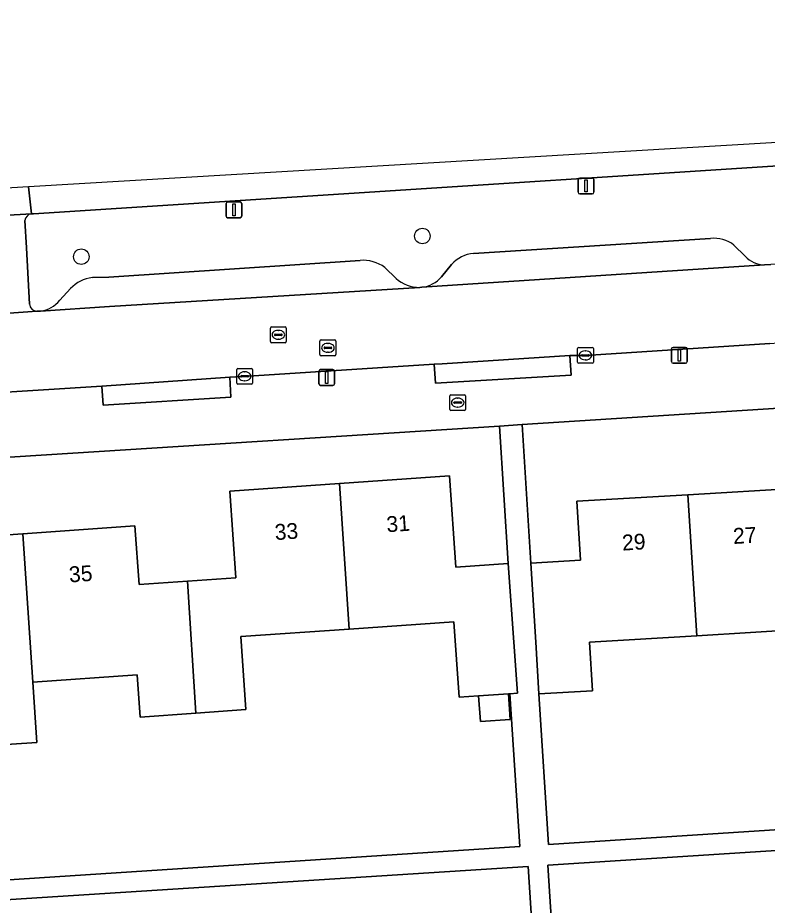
# Model space of a CAD drawing. Extents: x 159680 to 160786, y 387323 to 388340.
# Drawn here: x 160535.6 to 160583, y 388283.1 to 388339.1 of the extents above; entities that cross this region are included whole.
import ezdxf

# ---------------------------------------------------------------- set-up
doc = ezdxf.new("R2010")
doc.units = 0
for name, color, linetype in [('IMGEO_Boom', 7, 'Continuous'), ('IMGEO_Brandkraan', 7, 'Continuous'), ('IMGEO_Erf', 7, 'Continuous'), ('IMGEO_Groenvoorziening', 7, 'Continuous'), ('IMGEO_Kolk', 7, 'Continuous'), ('IMGEO_Lichtmast', 7, 'Continuous'), ('IMGEO_Pand', 7, 'Continuous'), ('IMGEO_Pand_nummerreeks', 7, 'Continuous'), ('IMGEO_Parkeervlak_open', 7, 'Continuous'), ('IMGEO_Rijbaan_lokaal_open', 7, 'Continuous'), ('IMGEO_Rijbaan_regionaal_gesloten', 7, 'Continuous'), ('IMGEO_Rioolput', 7, 'Continuous'), ('IMGEO_Voetpad_open', 7, 'Continuous')]:
    doc.layers.add(name, color=color, linetype=linetype)

msp = doc.modelspace()

# ---------------------------------------------------------------- linework, layer by layer
at = {"layer": 'IMGEO_Boom'}
for centre in [(160561.179, 388325.339), (160539.634, 388324.035)]:
    msp.add_circle(centre, 0.489, dxfattribs=at)
at = {"layer": 'IMGEO_Brandkraan'}
for p, q in [((160562.91, 388314.393), (160562.91, 388315.245)), ((160562.985, 388315.319), (160563.837, 388315.319)), ((160563.398, 388315.099), (160563.423, 388315.099)), ((160563.911, 388315.245), (160563.911, 388314.393)), ((160563.169, 388314.813), (160563.169, 388314.825)), ((160563.607, 388314.776), (160563.209, 388314.776)), ((160563.212, 388314.862), (160563.61, 388314.862)), ((160563.421, 388314.539), (160563.396, 388314.539)), ((160563.653, 388314.825), (160563.653, 388314.813)), ((160563.837, 388314.319), (160562.985, 388314.319))]:
    msp.add_line(p, q, dxfattribs=at)
for points in [[(160562.91, 388314.393), (160562.91, 388315.245)], [(160562.985, 388315.319), (160563.837, 388315.319)], [(160563.911, 388315.245), (160563.911, 388314.393)], [(160563.837, 388314.319), (160562.985, 388314.319)]]:
    msp.add_lwpolyline(points, dxfattribs=at)
for centre, radius, start, end in [((160562.987, 388315.243), 0.0765, 91.552, 178.448), ((160562.987, 388315.243), 0.0765, 91.552, 178.448), ((160563.835, 388315.243), 0.0765, 1.552, 88.448), ((160563.835, 388315.243), 0.0765, 1.552, 88.448), ((160563.209, 388314.822), 0.0403, 85.8775, 175.7526), ((160563.206, 388314.812), 0.0366, 178.938, 274.7102), ((160563.61, 388314.819), 0.043, 264.8664, 352.4533), ((160563.614, 388314.824), 0.0386, 1.7309, 96.639), ((160562.987, 388314.395), 0.0765, 181.552, 268.448), ((160562.987, 388314.395), 0.0765, 181.552, 268.448), ((160563.835, 388314.395), 0.0765, 271.552, 358.448), ((160563.835, 388314.395), 0.0765, 271.552, 358.448)]:
    msp.add_arc(centre, radius, start, end, dxfattribs=at)
for centre, major_axis, ratio, start_param, end_param in [((160563.397, 388314.819), (-0.387, 0.002), 0.722429, 4.712389, 7.853982), ((160563.422, 388314.819), (-0.39, 0.002), 0.717154, 1.570796, 4.712389)]:
    msp.add_ellipse(centre, major_axis=major_axis, ratio=ratio, start_param=start_param, end_param=end_param, dxfattribs=at)
at = {"layer": 'IMGEO_Erf'}
for points in [[(160693.574, 388321.451), (160567.485, 388313.428), (160568.041, 388304.686), (160571.167, 388304.872), (160570.946, 388308.584), (160577.955, 388309.001), (160584.967, 388309.418)], [(160526.974, 388284.156), (160567.335, 388286.785), (160566.706, 388296.433), (160566.617, 388296.427), (160566.731, 388294.809), (160564.846, 388294.677), (160564.733, 388296.294), (160563.506, 388296.208), (160563.172, 388300.978), (160556.558, 388300.514), (160549.709, 388300.034), (160550.033, 388295.423), (160546.879, 388295.202), (160543.348, 388294.954), (160543.16, 388297.626), (160536.563, 388297.163), (160536.817, 388293.347), (160529.748, 388292.877)], [(160585.305, 388300.498), (160578.522, 388300.095), (160571.734, 388299.691), (160571.917, 388296.617), (160568.533, 388296.416), (160569.153, 388286.903), (160614.266, 388289.842)], [(160614.352, 388288.51), (160569.111, 388285.605), (160569.768, 388275.379), (160573.387, 388275.588), (160573.659, 388270.891), (160580.321, 388271.276), (160580.025, 388276.093), (160586.905, 388276.513)], [(160531.575, 388268.26), (160538.413, 388268.722), (160544.978, 388269.166), (160544.659, 388273.88), (160548.218, 388274.121), (160551.493, 388274.342), (160551.682, 388271.542), (160558.398, 388271.996), (160565.258, 388272.459), (160565.08, 388275.093), (160568.52, 388275.325), (160567.865, 388285.525), (160526.898, 388282.895)]]:
    msp.add_lwpolyline(points, dxfattribs=at)
msp.add_lwpolyline([(160555.95, 388309.704), (160562.897, 388310.191), (160563.301, 388304.432), (160566.606, 388304.664), (160566.054, 388313.336), (160537.429, 388311.515), (160504.999, 388309.468), (160505.407, 388303.001), (160508.785, 388303.237), (160508.547, 388306.631), (160515.578, 388307.124), (160522.609, 388307.617), (160523.002, 388302.008), (160526.052, 388302.222), (160529.107, 388302.436), (160528.854, 388306.041), (160535.939, 388306.538), (160543.025, 388307.035), (160543.285, 388303.32), (160546.338, 388303.535), (160549.39, 388303.749), (160549.007, 388309.217)], close=True, dxfattribs=at)
at = {"layer": 'IMGEO_Groenvoorziening'}
for points in [[(160643.31, 388333.541), (160643.01, 388333.517), (160642.711, 388333.492), (160602.591, 388331.002), (160536.605, 388326.748), (160536.481, 388326.74)], [(160536.073, 388326.323), (160536.182, 388324.605), (160536.37, 388321.047)], [(160564.414, 388324.239), (160579.384, 388325.188)], [(160580.865, 388324.769), (160581.57, 388324.064)], [(160540.335, 388322.712), (160541.365, 388322.748), (160557.245, 388323.801)], [(160562.39, 388322.773), (160563.028, 388323.54)], [(160582.793, 388323.521), (160583.197, 388323.547)], [(160558.807, 388323.359), (160559.523, 388322.666)], [(160538.273, 388321.286), (160538.953, 388322.021)], [(160561.012, 388322.096), (160561.137, 388322.104)], [(160536.829, 388320.587), (160537.064, 388320.6)]]:
    msp.add_lwpolyline(points, dxfattribs=at)
for centre, radius, start, end in [((160536.543, 388326.271), 0.473, 97.5098, 173.7403), ((160579.597, 388323.113), 2.085, 52.5485, 95.8573), ((160564.552, 388322.241), 2.003, 93.9589, 139.5674), ((160582.804, 388325.196), 1.675, 222.5112, 269.6073), ((160557.424, 388321.454), 2.354, 54.0291, 94.371), ((160540.572, 388320.51), 2.215, 96.1539, 136.9762), ((160560.971, 388324.22), 2.124, 227.011, 271.0945), ((160560.95, 388323.963), 1.868, 275.7544, 320.4428), ((160536.84, 388322.403), 1.817, 277.0831, 322.059), ((160536.859, 388321.076), 0.489, 183.348, 266.5274)]:
    msp.add_arc(centre, radius, start, end, dxfattribs=at)
at = {"layer": 'IMGEO_Kolk'}
for p, q in [((160570.981, 388317.375), (160570.981, 388318.227)), ((160571.056, 388318.301), (160571.908, 388318.301)), ((160571.469, 388318.081), (160571.494, 388318.081)), ((160571.982, 388318.227), (160571.982, 388317.375)), ((160571.24, 388317.795), (160571.24, 388317.807)), ((160571.678, 388317.758), (160571.28, 388317.758)), ((160571.283, 388317.844), (160571.681, 388317.844)), ((160571.492, 388317.521), (160571.467, 388317.521)), ((160571.724, 388317.807), (160571.724, 388317.795)), ((160549.449, 388316.057), (160549.449, 388316.909)), ((160549.524, 388316.983), (160550.376, 388316.983)), ((160549.937, 388316.763), (160549.962, 388316.763)), ((160550.45, 388316.909), (160550.45, 388316.057)), ((160571.908, 388317.301), (160571.056, 388317.301)), ((160549.708, 388316.477), (160549.708, 388316.489)), ((160550.146, 388316.44), (160549.748, 388316.44)), ((160549.751, 388316.526), (160550.149, 388316.526)), ((160549.96, 388316.203), (160549.935, 388316.203)), ((160550.192, 388316.489), (160550.192, 388316.477)), ((160550.376, 388315.983), (160549.524, 388315.983))]:
    msp.add_line(p, q, dxfattribs=at)
for points in [[(160570.981, 388317.375), (160570.981, 388318.227)], [(160571.056, 388318.301), (160571.908, 388318.301)], [(160571.982, 388318.227), (160571.982, 388317.375)], [(160549.449, 388316.057), (160549.449, 388316.909)], [(160549.524, 388316.983), (160550.376, 388316.983)], [(160550.45, 388316.909), (160550.45, 388316.057)], [(160571.908, 388317.301), (160571.056, 388317.301)], [(160550.376, 388315.983), (160549.524, 388315.983)]]:
    msp.add_lwpolyline(points, dxfattribs=at)
for centre, radius, start, end in [((160571.058, 388318.225), 0.0765, 91.552, 178.448), ((160571.058, 388318.225), 0.0765, 91.552, 178.448), ((160571.906, 388318.225), 0.0765, 1.552, 88.448), ((160571.906, 388318.225), 0.0765, 1.552, 88.448), ((160571.058, 388317.377), 0.0765, 181.552, 268.448), ((160571.058, 388317.377), 0.0765, 181.552, 268.448), ((160571.28, 388317.804), 0.0403, 85.8775, 175.7526), ((160571.277, 388317.794), 0.0366, 178.938, 274.7102), ((160571.681, 388317.801), 0.043, 264.8664, 352.4533), ((160571.685, 388317.806), 0.0386, 1.7309, 96.639), ((160571.906, 388317.377), 0.0765, 271.552, 358.448), ((160571.906, 388317.377), 0.0765, 271.552, 358.448), ((160549.526, 388316.907), 0.0765, 91.552, 178.448), ((160549.526, 388316.907), 0.0765, 91.552, 178.448), ((160550.374, 388316.907), 0.0765, 1.552, 88.448), ((160550.374, 388316.907), 0.0765, 1.552, 88.448), ((160549.748, 388316.486), 0.0403, 85.8775, 175.7526), ((160549.745, 388316.476), 0.0366, 178.938, 274.7102), ((160550.149, 388316.483), 0.043, 264.8664, 352.4533), ((160550.153, 388316.488), 0.0386, 1.7309, 96.639), ((160549.526, 388316.059), 0.0765, 181.552, 268.448), ((160549.526, 388316.059), 0.0765, 181.552, 268.448), ((160550.374, 388316.059), 0.0765, 271.552, 358.448), ((160550.374, 388316.059), 0.0765, 271.552, 358.448)]:
    msp.add_arc(centre, radius, start, end, dxfattribs=at)
for centre, major_axis, ratio, start_param, end_param in [((160571.468, 388317.801), (-0.387, 0.002), 0.722429, 4.712389, 7.853982), ((160571.493, 388317.801), (-0.39, 0.002), 0.717154, 1.570796, 4.712389), ((160549.936, 388316.483), (-0.387, 0.002), 0.722429, 4.712389, 7.853982), ((160549.961, 388316.483), (-0.39, 0.002), 0.717154, 1.570796, 4.712389)]:
    msp.add_ellipse(centre, major_axis=major_axis, ratio=ratio, start_param=start_param, end_param=end_param, dxfattribs=at)
at = {"layer": 'IMGEO_Lichtmast'}
for p, q in [((160571.021, 388328.106), (160571.021, 388328.906)), ((160571.021, 388328.906), (160571.021, 388328.106)), ((160571.121, 388329.006), (160571.911, 388329.006)), ((160571.911, 388329.006), (160571.121, 388329.006)), ((160572.011, 388328.906), (160572.011, 388328.106)), ((160572.011, 388328.106), (160572.011, 388328.906)), ((160571.911, 388328.006), (160571.121, 388328.006)), ((160571.121, 388328.006), (160571.911, 388328.006)), ((160548.878, 388327.496), (160549.668, 388327.496)), ((160549.668, 388327.496), (160548.878, 388327.496)), ((160548.778, 388326.596), (160548.778, 388327.396)), ((160548.778, 388327.396), (160548.778, 388326.596)), ((160549.768, 388327.396), (160549.768, 388326.596)), ((160549.768, 388326.596), (160549.768, 388327.396)), ((160549.668, 388326.496), (160548.878, 388326.496)), ((160548.878, 388326.496), (160549.668, 388326.496)), ((160576.917, 388317.406), (160576.917, 388318.206)), ((160576.917, 388318.206), (160576.917, 388317.406)), ((160577.017, 388318.306), (160577.807, 388318.306)), ((160577.807, 388318.306), (160577.017, 388318.306)), ((160577.907, 388318.206), (160577.907, 388317.406)), ((160577.907, 388317.406), (160577.907, 388318.206)), ((160554.643, 388316.005), (160554.643, 388316.805)), ((160554.643, 388316.805), (160554.643, 388316.005)), ((160554.743, 388316.905), (160555.533, 388316.905)), ((160555.533, 388316.905), (160554.743, 388316.905)), ((160555.633, 388316.805), (160555.633, 388316.005)), ((160555.633, 388316.005), (160555.633, 388316.805)), ((160577.807, 388317.306), (160577.017, 388317.306)), ((160577.017, 388317.306), (160577.807, 388317.306)), ((160555.533, 388315.905), (160554.743, 388315.905)), ((160554.743, 388315.905), (160555.533, 388315.905))]:
    msp.add_line(p, q, dxfattribs=at)
for points in [[(160571.441, 388328.881), (160571.591, 388328.881), (160571.591, 388328.131), (160571.441, 388328.131), (160571.441, 388328.881)], [(160549.198, 388327.371), (160549.348, 388327.371), (160549.348, 388326.621), (160549.198, 388326.621), (160549.198, 388327.371)], [(160577.337, 388318.181), (160577.487, 388318.181), (160577.487, 388317.431), (160577.337, 388317.431), (160577.337, 388318.181)], [(160555.063, 388316.78), (160555.213, 388316.78), (160555.213, 388316.03), (160555.063, 388316.03), (160555.063, 388316.78)]]:
    msp.add_lwpolyline(points, dxfattribs=at)
for centre, start, end in [((160571.121, 388328.906), 90, 180), ((160571.121, 388328.906), 90, 180), ((160571.911, 388328.906), 0, 90), ((160571.911, 388328.906), 360, 90), ((160571.121, 388328.106), 180, 270), ((160571.121, 388328.106), 180, 270), ((160571.911, 388328.106), 270, 0), ((160571.911, 388328.106), 270, 0), ((160548.878, 388327.396), 90, 180), ((160548.878, 388327.396), 90, 180), ((160549.668, 388327.396), 0, 90), ((160549.668, 388327.396), 360, 90), ((160548.878, 388326.596), 180, 270), ((160548.878, 388326.596), 180, 270), ((160549.668, 388326.596), 270, 0), ((160549.668, 388326.596), 270, 0), ((160577.017, 388318.206), 90, 180), ((160577.017, 388318.206), 90, 180), ((160577.807, 388318.206), 0, 90), ((160577.807, 388318.206), 360, 90), ((160577.017, 388317.406), 180, 270), ((160577.017, 388317.406), 180, 270), ((160577.807, 388317.406), 270, 0), ((160577.807, 388317.406), 270, 0), ((160554.743, 388316.805), 90, 180), ((160554.743, 388316.805), 90, 180), ((160555.533, 388316.805), 0, 90), ((160555.533, 388316.805), 360, 90), ((160554.743, 388316.005), 180, 270), ((160554.743, 388316.005), 180, 270), ((160555.533, 388316.005), 270, 0), ((160555.533, 388316.005), 270, 0)]:
    msp.add_arc(centre, 0.1, start, end, dxfattribs=at)
at = {"layer": 'IMGEO_Pand'}
for points in [[(160566.606, 388304.664), (160563.301, 388304.432), (160562.897, 388310.191), (160555.95, 388309.704), (160556.558, 388300.514), (160563.172, 388300.978), (160563.506, 388296.208), (160564.733, 388296.294), (160566.617, 388296.427), (160566.706, 388296.433), (160567.181, 388296.466), (160566.956, 388299.677)], [(160555.95, 388309.704), (160549.007, 388309.217), (160549.39, 388303.749), (160546.338, 388303.535), (160546.879, 388295.202), (160550.033, 388295.423), (160549.709, 388300.034), (160556.558, 388300.514)], [(160577.955, 388309.001), (160570.946, 388308.584), (160571.167, 388304.872), (160568.041, 388304.686), (160568.338, 388299.695), (160568.533, 388296.416), (160571.917, 388296.617), (160571.734, 388299.691), (160578.522, 388300.095)], [(160578.522, 388300.095), (160585.305, 388300.498), (160585.479, 388297.573), (160588.901, 388297.777), (160588.369, 388306.055), (160585.178, 388305.865), (160584.967, 388309.418), (160577.955, 388309.001)], [(160536.563, 388297.163), (160543.16, 388297.626), (160543.348, 388294.954), (160546.879, 388295.202), (160546.338, 388303.535), (160543.285, 388303.32), (160543.025, 388307.035), (160535.939, 388306.538)], [(160535.939, 388306.538), (160528.854, 388306.041), (160529.107, 388302.436), (160526.052, 388302.222), (160526.567, 388293.904), (160529.665, 388294.121), (160529.748, 388292.877), (160536.817, 388293.347), (160536.563, 388297.163)], [(160566.617, 388296.427), (160564.733, 388296.294), (160564.846, 388294.677), (160566.731, 388294.809)]]:
    msp.add_lwpolyline(points, close=True, dxfattribs=at)
at = {"layer": 'IMGEO_Parkeervlak_open'}
for points in [[(160579.384, 388325.188), (160564.414, 388324.239)], [(160581.57, 388324.064), (160580.865, 388324.769)], [(160557.245, 388323.801), (160541.365, 388322.748), (160540.335, 388322.712)], [(160561.137, 388322.104), (160582.793, 388323.521)], [(160563.028, 388323.54), (160562.39, 388322.773)], [(160559.523, 388322.666), (160558.807, 388323.359)], [(160537.064, 388320.6), (160541.417, 388320.885), (160561.012, 388322.096)], [(160538.953, 388322.021), (160538.273, 388321.286)]]:
    msp.add_lwpolyline(points, dxfattribs=at)
for centre, radius, start, end in [((160579.597, 388323.113), 2.085, 52.5485, 95.8573), ((160564.552, 388322.241), 2.003, 93.9589, 139.5674), ((160582.804, 388325.196), 1.675, 222.5112, 269.6073), ((160557.424, 388321.454), 2.354, 54.0291, 94.371), ((160540.572, 388320.51), 2.215, 96.1539, 136.9762), ((160560.971, 388324.22), 2.124, 227.011, 271.0945), ((160560.95, 388323.963), 1.868, 275.7544, 320.4428), ((160536.84, 388322.403), 1.817, 277.0831, 322.059)]:
    msp.add_arc(centre, radius, start, end, dxfattribs=at)
at = {"layer": 'IMGEO_Rijbaan_lokaal_open'}
for points in [[(160529.521, 388315.145), (160540.926, 388315.862), (160549.013, 388316.415), (160550.529, 388316.507), (160561.931, 388317.257), (160562.425, 388317.278), (160570.49, 388317.792), (160571.482, 388317.801), (160583.138, 388318.556), (160584.191, 388318.629), (160590.927, 388319.076), (160591.09, 388319.085), (160591.471, 388319.107), (160604.317, 388319.989), (160611.252, 388320.371), (160623.545, 388321.205), (160631.841, 388321.727), (160653.518, 388323.156), (160659.605, 388323.5), (160659.338, 388326.463), (160653.894, 388329.614), (160653.41, 388329.355), (160651.26, 388328.112)], [(160650.411, 388327.947), (160639.77, 388327.186), (160626.904, 388326.358), (160605.185, 388324.957), (160605.032, 388324.948), (160583.197, 388323.547), (160582.793, 388323.521), (160561.137, 388322.104), (160561.012, 388322.096), (160541.417, 388320.885), (160537.064, 388320.6), (160536.829, 388320.587), (160533.615, 388320.37)]]:
    msp.add_lwpolyline(points, dxfattribs=at)
at = {"layer": 'IMGEO_Rijbaan_regionaal_gesloten'}
for points in [[(160681.416, 388333.399), (160690.933, 388334.057), (160716.801, 388335.616), (160716.612, 388338.58), (160716.577, 388339.129), (160536.303, 388328.444)], [(160536.303, 388328.444), (160536.481, 388326.74), (160536.605, 388326.748), (160602.591, 388331.002), (160642.711, 388333.492), (160643.01, 388333.517), (160643.31, 388333.541)], [(160536.303, 388328.444), (160520.117, 388327.485), (160501.903, 388326.406), (160501.988, 388324.54), (160505.317, 388324.753), (160508.68, 388324.935), (160529.77, 388326.278), (160533.062, 388326.54), (160533.205, 388326.549), (160536.481, 388326.74), (160536.303, 388328.444)]]:
    msp.add_lwpolyline(points, dxfattribs=at)
at = {"layer": 'IMGEO_Rioolput'}
for p, q in [((160551.658, 388319.601), (160552.51, 388319.601)), ((160551.583, 388318.675), (160551.583, 388319.527)), ((160551.842, 388319.095), (160551.842, 388319.107)), ((160552.28, 388319.058), (160551.882, 388319.058)), ((160551.885, 388319.144), (160552.283, 388319.144)), ((160552.071, 388319.381), (160552.096, 388319.381)), ((160552.326, 388319.107), (160552.326, 388319.095)), ((160552.584, 388319.527), (160552.584, 388318.675)), ((160552.51, 388318.601), (160551.658, 388318.601)), ((160552.094, 388318.821), (160552.069, 388318.821)), ((160554.71, 388317.852), (160554.71, 388318.704)), ((160554.785, 388318.778), (160555.637, 388318.778)), ((160555.198, 388318.558), (160555.223, 388318.558)), ((160555.711, 388318.704), (160555.711, 388317.852)), ((160554.969, 388318.272), (160554.969, 388318.284)), ((160555.407, 388318.235), (160555.009, 388318.235)), ((160555.012, 388318.321), (160555.41, 388318.321)), ((160555.221, 388317.998), (160555.196, 388317.998)), ((160555.453, 388318.284), (160555.453, 388318.272)), ((160555.637, 388317.778), (160554.785, 388317.778))]:
    msp.add_line(p, q, dxfattribs=at)
for points in [[(160551.658, 388319.601), (160552.51, 388319.601)], [(160551.583, 388318.675), (160551.583, 388319.527)], [(160552.584, 388319.527), (160552.584, 388318.675)], [(160552.51, 388318.601), (160551.658, 388318.601)], [(160554.71, 388317.852), (160554.71, 388318.704)], [(160554.785, 388318.778), (160555.637, 388318.778)], [(160555.711, 388318.704), (160555.711, 388317.852)], [(160555.637, 388317.778), (160554.785, 388317.778)]]:
    msp.add_lwpolyline(points, dxfattribs=at)
for centre, radius, start, end in [((160551.66, 388319.525), 0.0765, 91.552, 178.448), ((160551.66, 388319.525), 0.0765, 91.552, 178.448), ((160552.508, 388319.525), 0.0765, 1.552, 88.448), ((160552.508, 388319.525), 0.0765, 1.552, 88.448), ((160551.882, 388319.104), 0.0403, 85.8775, 175.7526), ((160551.879, 388319.094), 0.0366, 178.938, 274.7102), ((160552.283, 388319.101), 0.043, 264.8664, 352.4533), ((160552.287, 388319.106), 0.0386, 1.7309, 96.639), ((160551.66, 388318.677), 0.0765, 181.552, 268.448), ((160551.66, 388318.677), 0.0765, 181.552, 268.448), ((160552.508, 388318.677), 0.0765, 271.552, 358.448), ((160552.508, 388318.677), 0.0765, 271.552, 358.448), ((160554.787, 388318.702), 0.0765, 91.552, 178.448), ((160554.787, 388318.702), 0.0765, 91.552, 178.448), ((160555.635, 388318.702), 0.0765, 1.552, 88.448), ((160555.635, 388318.702), 0.0765, 1.552, 88.448), ((160555.009, 388318.281), 0.0403, 85.8775, 175.7526), ((160555.006, 388318.271), 0.0366, 178.938, 274.7102), ((160555.41, 388318.278), 0.043, 264.8664, 352.4533), ((160555.414, 388318.283), 0.0386, 1.7309, 96.639), ((160554.787, 388317.854), 0.0765, 181.552, 268.448), ((160554.787, 388317.854), 0.0765, 181.552, 268.448), ((160555.635, 388317.854), 0.0765, 271.552, 358.448), ((160555.635, 388317.854), 0.0765, 271.552, 358.448)]:
    msp.add_arc(centre, radius, start, end, dxfattribs=at)
for centre, major_axis, ratio, start_param, end_param in [((160552.07, 388319.101), (-0.387, 0.002), 0.722429, 4.712389, 7.853982), ((160552.095, 388319.101), (-0.39, 0.002), 0.717154, 1.570796, 4.712389), ((160555.197, 388318.278), (-0.387, 0.002), 0.722429, 4.712389, 7.853982), ((160555.222, 388318.278), (-0.39, 0.002), 0.717154, 1.570796, 4.712389)]:
    msp.add_ellipse(centre, major_axis=major_axis, ratio=ratio, start_param=start_param, end_param=end_param, dxfattribs=at)
at = {"layer": 'IMGEO_Voetpad_open'}
for points in [[(160536.481, 388326.74), (160533.205, 388326.549)], [(160536.37, 388321.047), (160536.182, 388324.605), (160536.073, 388326.323)], [(160409.603, 388303.582), (160413.828, 388303.844), (160470.521, 388307.474), (160470.673, 388307.482), (160475.622, 388307.75), (160485.055, 388308.262), (160494.789, 388308.876), (160499.505, 388309.181), (160500, 388309.152), (160503.231, 388309.356), (160504.999, 388309.468), (160537.429, 388311.515), (160566.054, 388313.336), (160567.485, 388313.428), (160693.574, 388321.451)], [(160533.615, 388320.37), (160536.829, 388320.587)], [(160583.138, 388318.556), (160571.482, 388317.801), (160570.49, 388317.792), (160570.573, 388316.556), (160562.018, 388316.039), (160561.931, 388317.257), (160550.529, 388316.507), (160549.013, 388316.415), (160549.085, 388315.169), (160541.017, 388314.663), (160540.926, 388315.862), (160529.521, 388315.145)], [(160614.266, 388289.842), (160569.153, 388286.903), (160568.533, 388296.416), (160568.338, 388299.695), (160568.041, 388304.686), (160567.485, 388313.428), (160566.054, 388313.336), (160566.606, 388304.664), (160566.956, 388299.677), (160567.181, 388296.466), (160566.706, 388296.433), (160567.335, 388286.785), (160526.974, 388284.156)], [(160526.898, 388282.895), (160567.865, 388285.525), (160568.52, 388275.325), (160568.729, 388272.223), (160569.066, 388267.234), (160569.622, 388258.674), (160569.91, 388258.693), (160570.754, 388258.744), (160570.244, 388267.158), (160569.955, 388272.15), (160569.768, 388275.379), (160569.111, 388285.605), (160614.352, 388288.51)]]:
    msp.add_lwpolyline(points, dxfattribs=at)
for points in [[(160561.931, 388317.257), (160562.018, 388316.039), (160570.573, 388316.556), (160570.49, 388317.792), (160562.425, 388317.278)], [(160549.013, 388316.415), (160540.926, 388315.862), (160541.017, 388314.663), (160549.085, 388315.169)]]:
    msp.add_lwpolyline(points, close=True, dxfattribs=at)
for centre, radius, start, end in [((160536.543, 388326.271), 0.473, 97.5098, 173.7403), ((160536.859, 388321.076), 0.489, 183.348, 266.5274)]:
    msp.add_arc(centre, radius, start, end, dxfattribs=at)

# ---------------------------------------------------------------- texts
at = {"layer": 'IMGEO_Pand_nummerreeks'}
for s, rotation, p in [('33', 4.0112, (160551.884, 388306.131)), ('31', 4.0107, (160558.942, 388306.626)), ('27', 3.4041, (160580.832, 388305.886)), ('29', 3.4041, (160573.821, 388305.469)), ('35', 4.0123, (160538.887, 388303.457))]:
    msp.add_text(s, height=1, rotation=rotation, dxfattribs=at).set_placement(p)

doc.saveas('drawing.dxf')
